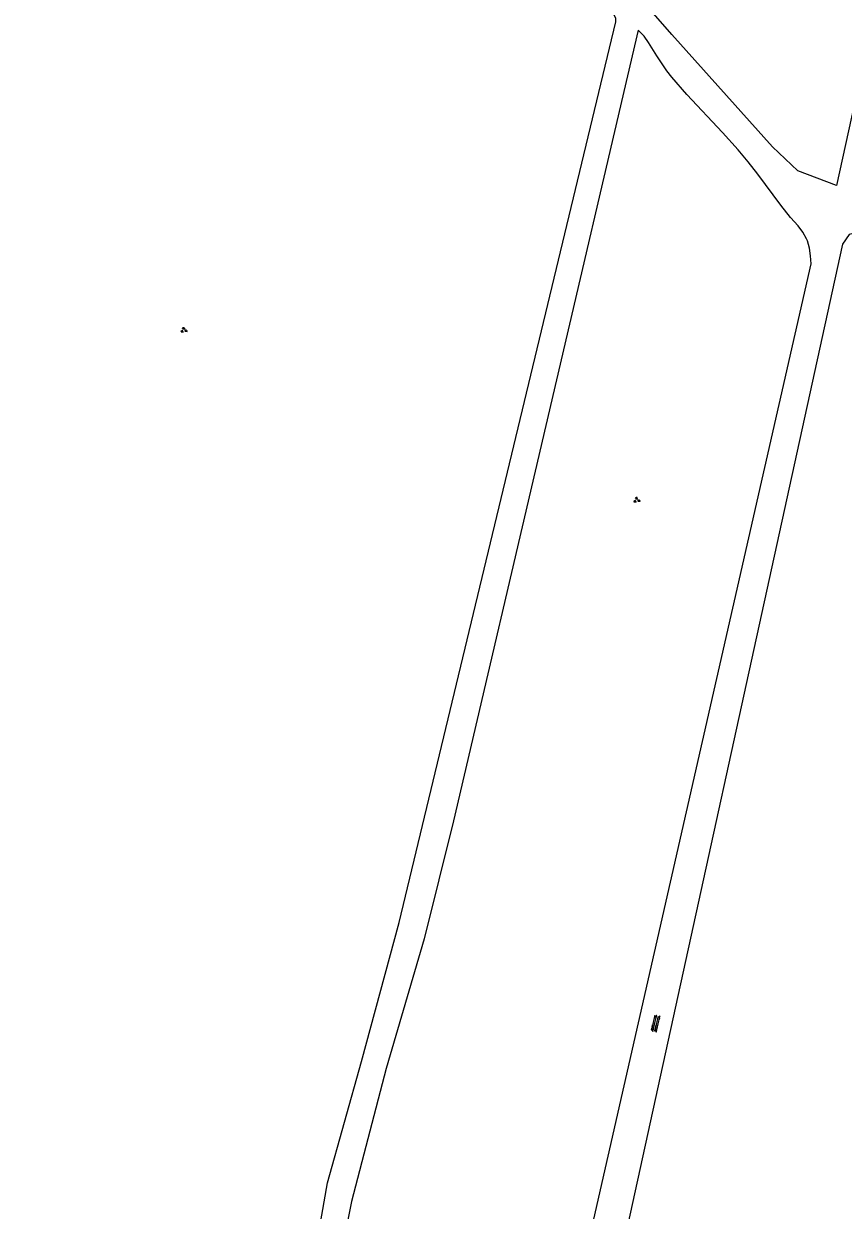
# Model space of a CAD drawing. Extents: x 128999 to 131010, y 395498 to 399007.
# Drawn here: x 129344.9 to 129450.4, y 396537.3 to 396690 of the extents above; entities that cross this region are included whole.
import ezdxf

# ---------------------------------------------------------------- set-up
doc = ezdxf.new("R2010")
doc.units = 0
for name, color, linetype in [('gg-knt-onverhard', 7, 'Continuous'), ('gt-symb-groenvak', 7, 'Continuous'), ('gt-symb-overige verharding', 7, 'Continuous')]:
    doc.layers.add(name, color=color, linetype=linetype)

# ---------------------------------------------------------------- blocks, each defined once
blk = doc.blocks.new('gt0-GRVAK')
at = {"layer": 'gt-symb-groenvak'}
for p, q in [((-0.11, 0.19), (-0.23, 0.24)), ((-0.18, 0.15), (0.09, 0.15)), ((-0.09, 0.21), (-0.16, 0.32)), ((-0.05, 0.21), (-0.05, 0.39)), ((0, 0.21), (0.06, 0.32)), ((0.01, 0.19), (0.13, 0.24)), ((0.26, -0.05), (0.2, 0.06)), ((0.31, -0.05), (0.31, 0.13)), ((0.35, -0.05), (0.41, 0.06)), ((-0.24, -0.23), (-0.36, -0.18)), ((-0.32, -0.26), (-0.05, -0.26)), ((-0.23, -0.21), (-0.29, -0.1)), ((-0.18, -0.2), (-0.18, -0.02)), ((-0.14, -0.21), (-0.07, -0.1)), ((-0.12, -0.23), (0, -0.18)), ((0.24, -0.07), (0.12, -0.02)), ((0.17, -0.11), (0.44, -0.11)), ((0.37, -0.07), (0.49, -0.02))]:
    blk.add_line(p, q, dxfattribs=at)
blk = doc.blocks.new('gt0-OVH')
at = {"layer": 'gt-symb-overige verharding'}
for points in [[(-0.97, 0.3), (-0.97, 0.31), (-0.96, 0.32), (-0.97, 0.33), (-0.97, 0.34), (-0.98, 0.35), (-0.99, 0.35), (-1, 0.36), (-1.01, 0.35), (-1.02, 0.35), (-1.03, 0.34), (-1.03, 0.33), (-1.04, 0.32), (-1.03, 0.31), (-1.03, 0.3), (-1.02, 0.29), (-1.01, 0.29), (-1, 0.28), (-0.99, 0.29), (-0.98, 0.29)], [(-0.87, 0.11), (-0.87, 0.12), (-0.86, 0.13), (-0.87, 0.14), (-0.87, 0.15), (-0.88, 0.16), (-0.89, 0.16), (-0.9, 0.16), (-0.91, 0.16), (-0.92, 0.16), (-0.93, 0.15), (-0.93, 0.14), (-0.94, 0.13), (-0.93, 0.12), (-0.93, 0.11), (-0.92, 0.1), (-0.91, 0.09), (-0.9, 0.09), (-0.89, 0.09), (-0.88, 0.1)], [(-0.77, 0.3), (-0.77, 0.31), (-0.76, 0.32), (-0.77, 0.33), (-0.77, 0.34), (-0.78, 0.35), (-0.79, 0.35), (-0.8, 0.36), (-0.81, 0.35), (-0.82, 0.35), (-0.83, 0.34), (-0.83, 0.33), (-0.84, 0.32), (-0.83, 0.31), (-0.83, 0.3), (-0.82, 0.29), (-0.81, 0.29), (-0.8, 0.28), (-0.79, 0.29), (-0.78, 0.29)], [(-0.67, 0.11), (-0.67, 0.12), (-0.66, 0.13), (-0.67, 0.14), (-0.67, 0.15), (-0.68, 0.16), (-0.69, 0.16), (-0.7, 0.16), (-0.71, 0.16), (-0.72, 0.16), (-0.73, 0.15), (-0.73, 0.14), (-0.74, 0.13), (-0.73, 0.12), (-0.73, 0.11), (-0.72, 0.1), (-0.71, 0.09), (-0.7, 0.09), (-0.69, 0.09), (-0.68, 0.1)], [(-0.57, 0.3), (-0.57, 0.31), (-0.56, 0.32), (-0.57, 0.33), (-0.57, 0.34), (-0.58, 0.35), (-0.59, 0.35), (-0.6, 0.36), (-0.61, 0.35), (-0.62, 0.35), (-0.63, 0.34), (-0.63, 0.33), (-0.64, 0.32), (-0.63, 0.31), (-0.63, 0.3), (-0.62, 0.29), (-0.61, 0.29), (-0.6, 0.28), (-0.59, 0.29), (-0.58, 0.29)], [(-0.47, 0.11), (-0.47, 0.12), (-0.46, 0.13), (-0.47, 0.14), (-0.47, 0.15), (-0.48, 0.16), (-0.49, 0.16), (-0.5, 0.16), (-0.51, 0.16), (-0.52, 0.16), (-0.53, 0.15), (-0.53, 0.14), (-0.54, 0.13), (-0.53, 0.12), (-0.53, 0.11), (-0.52, 0.1), (-0.51, 0.09), (-0.5, 0.09), (-0.49, 0.09), (-0.48, 0.1)], [(-0.37, 0.3), (-0.37, 0.31), (-0.36, 0.32), (-0.37, 0.33), (-0.37, 0.34), (-0.38, 0.35), (-0.39, 0.35), (-0.4, 0.36), (-0.41, 0.35), (-0.42, 0.35), (-0.43, 0.34), (-0.43, 0.33), (-0.44, 0.32), (-0.43, 0.31), (-0.43, 0.3), (-0.42, 0.29), (-0.41, 0.29), (-0.4, 0.28), (-0.39, 0.29), (-0.38, 0.29)], [(-0.27, 0.11), (-0.27, 0.12), (-0.26, 0.13), (-0.27, 0.14), (-0.27, 0.15), (-0.28, 0.16), (-0.29, 0.16), (-0.3, 0.16), (-0.31, 0.16), (-0.32, 0.16), (-0.33, 0.15), (-0.33, 0.14), (-0.34, 0.13), (-0.33, 0.12), (-0.33, 0.11), (-0.32, 0.1), (-0.31, 0.09), (-0.3, 0.09), (-0.29, 0.09), (-0.28, 0.1)], [(-0.17, 0.3), (-0.17, 0.31), (-0.16, 0.32), (-0.17, 0.33), (-0.17, 0.34), (-0.18, 0.35), (-0.19, 0.35), (-0.2, 0.36), (-0.21, 0.35), (-0.22, 0.35), (-0.23, 0.34), (-0.23, 0.33), (-0.24, 0.32), (-0.23, 0.31), (-0.23, 0.3), (-0.22, 0.29), (-0.21, 0.29), (-0.2, 0.28), (-0.19, 0.29), (-0.18, 0.29)], [(-0.07, 0.11), (-0.07, 0.12), (-0.06, 0.13), (-0.07, 0.14), (-0.07, 0.15), (-0.08, 0.16), (-0.09, 0.16), (-0.1, 0.16), (-0.11, 0.16), (-0.12, 0.16), (-0.13, 0.15), (-0.13, 0.14), (-0.14, 0.13), (-0.13, 0.12), (-0.13, 0.11), (-0.12, 0.1), (-0.11, 0.09), (-0.1, 0.09), (-0.09, 0.09), (-0.08, 0.1)], [(0.03, 0.3), (0.03, 0.31), (0.04, 0.32), (0.03, 0.33), (0.03, 0.34), (0.02, 0.35), (0.01, 0.35), (0, 0.36), (-0.01, 0.35), (-0.02, 0.35), (-0.03, 0.34), (-0.03, 0.33), (-0.04, 0.32), (-0.03, 0.31), (-0.03, 0.3), (-0.02, 0.29), (-0.01, 0.29), (0, 0.28), (0.01, 0.29), (0.02, 0.29)], [(0.13, 0.11), (0.13, 0.12), (0.14, 0.13), (0.13, 0.14), (0.13, 0.15), (0.12, 0.16), (0.11, 0.16), (0.1, 0.16), (0.09, 0.16), (0.08, 0.16), (0.07, 0.15), (0.07, 0.14), (0.06, 0.13), (0.07, 0.12), (0.07, 0.11), (0.08, 0.1), (0.09, 0.09), (0.1, 0.09), (0.11, 0.09), (0.12, 0.1)], [(0.23, 0.3), (0.23, 0.31), (0.24, 0.32), (0.23, 0.33), (0.23, 0.34), (0.22, 0.35), (0.21, 0.35), (0.2, 0.36), (0.19, 0.35), (0.18, 0.35), (0.17, 0.34), (0.17, 0.33), (0.16, 0.32), (0.17, 0.31), (0.17, 0.3), (0.18, 0.29), (0.19, 0.29), (0.2, 0.28), (0.21, 0.29), (0.22, 0.29)], [(0.33, 0.11), (0.33, 0.12), (0.34, 0.13), (0.33, 0.14), (0.33, 0.15), (0.32, 0.16), (0.31, 0.16), (0.3, 0.16), (0.29, 0.16), (0.28, 0.16), (0.27, 0.15), (0.27, 0.14), (0.26, 0.13), (0.27, 0.12), (0.27, 0.11), (0.28, 0.1), (0.29, 0.09), (0.3, 0.09), (0.31, 0.09), (0.32, 0.1)], [(0.43, 0.3), (0.43, 0.31), (0.44, 0.32), (0.43, 0.33), (0.43, 0.34), (0.42, 0.35), (0.41, 0.35), (0.4, 0.36), (0.39, 0.35), (0.38, 0.35), (0.37, 0.34), (0.37, 0.33), (0.36, 0.32), (0.37, 0.31), (0.37, 0.3), (0.38, 0.29), (0.39, 0.29), (0.4, 0.28), (0.41, 0.29), (0.42, 0.29)], [(0.53, 0.11), (0.53, 0.12), (0.54, 0.13), (0.53, 0.14), (0.53, 0.15), (0.52, 0.16), (0.51, 0.16), (0.5, 0.16), (0.49, 0.16), (0.48, 0.16), (0.47, 0.15), (0.47, 0.14), (0.46, 0.13), (0.47, 0.12), (0.47, 0.11), (0.48, 0.1), (0.49, 0.09), (0.5, 0.09), (0.51, 0.09), (0.52, 0.1)], [(0.63, 0.3), (0.63, 0.31), (0.64, 0.32), (0.63, 0.33), (0.63, 0.34), (0.62, 0.35), (0.61, 0.35), (0.6, 0.36), (0.59, 0.35), (0.58, 0.35), (0.57, 0.34), (0.57, 0.33), (0.56, 0.32), (0.57, 0.31), (0.57, 0.3), (0.58, 0.29), (0.59, 0.29), (0.6, 0.28), (0.61, 0.29), (0.62, 0.29)], [(0.73, 0.11), (0.73, 0.12), (0.74, 0.13), (0.73, 0.14), (0.73, 0.15), (0.72, 0.16), (0.71, 0.16), (0.7, 0.16), (0.69, 0.16), (0.68, 0.16), (0.67, 0.15), (0.67, 0.14), (0.66, 0.13), (0.67, 0.12), (0.67, 0.11), (0.68, 0.1), (0.69, 0.09), (0.7, 0.09), (0.71, 0.09), (0.72, 0.1)], [(0.83, 0.3), (0.83, 0.31), (0.84, 0.32), (0.83, 0.33), (0.83, 0.34), (0.82, 0.35), (0.81, 0.35), (0.8, 0.36), (0.79, 0.35), (0.78, 0.35), (0.77, 0.34), (0.77, 0.33), (0.76, 0.32), (0.77, 0.31), (0.77, 0.3), (0.78, 0.29), (0.79, 0.29), (0.8, 0.28), (0.81, 0.29), (0.82, 0.29)], [(0.93, 0.11), (0.93, 0.12), (0.94, 0.13), (0.93, 0.14), (0.93, 0.15), (0.92, 0.16), (0.91, 0.16), (0.9, 0.16), (0.89, 0.16), (0.88, 0.16), (0.87, 0.15), (0.87, 0.14), (0.86, 0.13), (0.87, 0.12), (0.87, 0.11), (0.88, 0.1), (0.89, 0.09), (0.9, 0.09), (0.91, 0.09), (0.92, 0.1)], [(1.03, 0.3), (1.03, 0.31), (1.04, 0.32), (1.03, 0.33), (1.03, 0.34), (1.02, 0.35), (1.01, 0.35), (1, 0.36), (0.99, 0.35), (0.98, 0.35), (0.97, 0.34), (0.97, 0.33), (0.96, 0.32), (0.97, 0.31), (0.97, 0.3), (0.98, 0.29), (0.99, 0.29), (1, 0.28), (1.01, 0.29), (1.02, 0.29)], [(-0.97, -0.14), (-0.97, -0.13), (-0.96, -0.12), (-0.97, -0.11), (-0.97, -0.1), (-0.98, -0.09), (-0.99, -0.09), (-1, -0.08), (-1.01, -0.09), (-1.02, -0.09), (-1.03, -0.1), (-1.03, -0.11), (-1.04, -0.12), (-1.03, -0.13), (-1.03, -0.14), (-1.02, -0.15), (-1.01, -0.15), (-1, -0.16), (-0.99, -0.15), (-0.98, -0.15)], [(-0.87, -0.33), (-0.87, -0.32), (-0.86, -0.31), (-0.87, -0.3), (-0.87, -0.29), (-0.88, -0.28), (-0.89, -0.28), (-0.9, -0.28), (-0.91, -0.28), (-0.92, -0.28), (-0.93, -0.29), (-0.93, -0.3), (-0.94, -0.31), (-0.93, -0.32), (-0.93, -0.33), (-0.92, -0.34), (-0.91, -0.35), (-0.9, -0.35), (-0.89, -0.35), (-0.88, -0.34)], [(-0.77, -0.14), (-0.77, -0.13), (-0.76, -0.12), (-0.77, -0.11), (-0.77, -0.1), (-0.78, -0.09), (-0.79, -0.09), (-0.8, -0.08), (-0.81, -0.09), (-0.82, -0.09), (-0.83, -0.1), (-0.83, -0.11), (-0.84, -0.12), (-0.83, -0.13), (-0.83, -0.14), (-0.82, -0.15), (-0.81, -0.15), (-0.8, -0.16), (-0.79, -0.15), (-0.78, -0.15)], [(-0.67, -0.33), (-0.67, -0.32), (-0.66, -0.31), (-0.67, -0.3), (-0.67, -0.29), (-0.68, -0.28), (-0.69, -0.28), (-0.7, -0.28), (-0.71, -0.28), (-0.72, -0.28), (-0.73, -0.29), (-0.73, -0.3), (-0.74, -0.31), (-0.73, -0.32), (-0.73, -0.33), (-0.72, -0.34), (-0.71, -0.35), (-0.7, -0.35), (-0.69, -0.35), (-0.68, -0.34)], [(-0.57, -0.14), (-0.57, -0.13), (-0.56, -0.12), (-0.57, -0.11), (-0.57, -0.1), (-0.58, -0.09), (-0.59, -0.09), (-0.6, -0.08), (-0.61, -0.09), (-0.62, -0.09), (-0.63, -0.1), (-0.63, -0.11), (-0.64, -0.12), (-0.63, -0.13), (-0.63, -0.14), (-0.62, -0.15), (-0.61, -0.15), (-0.6, -0.16), (-0.59, -0.15), (-0.58, -0.15)], [(-0.47, -0.33), (-0.47, -0.32), (-0.46, -0.31), (-0.47, -0.3), (-0.47, -0.29), (-0.48, -0.28), (-0.49, -0.28), (-0.5, -0.28), (-0.51, -0.28), (-0.52, -0.28), (-0.53, -0.29), (-0.53, -0.3), (-0.54, -0.31), (-0.53, -0.32), (-0.53, -0.33), (-0.52, -0.34), (-0.51, -0.35), (-0.5, -0.35), (-0.49, -0.35), (-0.48, -0.34)], [(-0.37, -0.14), (-0.37, -0.13), (-0.36, -0.12), (-0.37, -0.11), (-0.37, -0.1), (-0.38, -0.09), (-0.39, -0.09), (-0.4, -0.08), (-0.41, -0.09), (-0.42, -0.09), (-0.43, -0.1), (-0.43, -0.11), (-0.44, -0.12), (-0.43, -0.13), (-0.43, -0.14), (-0.42, -0.15), (-0.41, -0.15), (-0.4, -0.16), (-0.39, -0.15), (-0.38, -0.15)], [(-0.27, -0.33), (-0.27, -0.32), (-0.26, -0.31), (-0.27, -0.3), (-0.27, -0.29), (-0.28, -0.28), (-0.29, -0.28), (-0.3, -0.28), (-0.31, -0.28), (-0.32, -0.28), (-0.33, -0.29), (-0.33, -0.3), (-0.34, -0.31), (-0.33, -0.32), (-0.33, -0.33), (-0.32, -0.34), (-0.31, -0.35), (-0.3, -0.35), (-0.29, -0.35), (-0.28, -0.34)], [(-0.17, -0.14), (-0.17, -0.13), (-0.16, -0.12), (-0.17, -0.11), (-0.17, -0.1), (-0.18, -0.09), (-0.19, -0.09), (-0.2, -0.08), (-0.21, -0.09), (-0.22, -0.09), (-0.23, -0.1), (-0.23, -0.11), (-0.24, -0.12), (-0.23, -0.13), (-0.23, -0.14), (-0.22, -0.15), (-0.21, -0.15), (-0.2, -0.16), (-0.19, -0.15), (-0.18, -0.15)], [(-0.07, -0.33), (-0.07, -0.32), (-0.06, -0.31), (-0.07, -0.3), (-0.07, -0.29), (-0.08, -0.28), (-0.09, -0.28), (-0.1, -0.28), (-0.11, -0.28), (-0.12, -0.28), (-0.13, -0.29), (-0.13, -0.3), (-0.14, -0.31), (-0.13, -0.32), (-0.13, -0.33), (-0.12, -0.34), (-0.11, -0.35), (-0.1, -0.35), (-0.09, -0.35), (-0.08, -0.34)], [(0.03, -0.14), (0.03, -0.13), (0.04, -0.12), (0.03, -0.11), (0.03, -0.1), (0.02, -0.09), (0.01, -0.09), (0, -0.08), (-0.01, -0.09), (-0.02, -0.09), (-0.03, -0.1), (-0.03, -0.11), (-0.04, -0.12), (-0.03, -0.13), (-0.03, -0.14), (-0.02, -0.15), (-0.01, -0.15), (0, -0.16), (0.01, -0.15), (0.02, -0.15)], [(0.13, -0.33), (0.13, -0.32), (0.14, -0.31), (0.13, -0.3), (0.13, -0.29), (0.12, -0.28), (0.11, -0.28), (0.1, -0.28), (0.09, -0.28), (0.08, -0.28), (0.07, -0.29), (0.07, -0.3), (0.06, -0.31), (0.07, -0.32), (0.07, -0.33), (0.08, -0.34), (0.09, -0.35), (0.1, -0.35), (0.11, -0.35), (0.12, -0.34)], [(0.23, -0.14), (0.23, -0.13), (0.24, -0.12), (0.23, -0.11), (0.23, -0.1), (0.22, -0.09), (0.21, -0.09), (0.2, -0.08), (0.19, -0.09), (0.18, -0.09), (0.17, -0.1), (0.17, -0.11), (0.16, -0.12), (0.17, -0.13), (0.17, -0.14), (0.18, -0.15), (0.19, -0.15), (0.2, -0.16), (0.21, -0.15), (0.22, -0.15)], [(0.33, -0.33), (0.33, -0.32), (0.34, -0.31), (0.33, -0.3), (0.33, -0.29), (0.32, -0.28), (0.31, -0.28), (0.3, -0.28), (0.29, -0.28), (0.28, -0.28), (0.27, -0.29), (0.27, -0.3), (0.26, -0.31), (0.27, -0.32), (0.27, -0.33), (0.28, -0.34), (0.29, -0.35), (0.3, -0.35), (0.31, -0.35), (0.32, -0.34)], [(0.43, -0.14), (0.43, -0.13), (0.44, -0.12), (0.43, -0.11), (0.43, -0.1), (0.42, -0.09), (0.41, -0.09), (0.4, -0.08), (0.39, -0.09), (0.38, -0.09), (0.37, -0.1), (0.37, -0.11), (0.36, -0.12), (0.37, -0.13), (0.37, -0.14), (0.38, -0.15), (0.39, -0.15), (0.4, -0.16), (0.41, -0.15), (0.42, -0.15)], [(0.53, -0.33), (0.53, -0.32), (0.54, -0.31), (0.53, -0.3), (0.53, -0.29), (0.52, -0.28), (0.51, -0.28), (0.5, -0.28), (0.49, -0.28), (0.48, -0.28), (0.47, -0.29), (0.47, -0.3), (0.46, -0.31), (0.47, -0.32), (0.47, -0.33), (0.48, -0.34), (0.49, -0.35), (0.5, -0.35), (0.51, -0.35), (0.52, -0.34)], [(0.63, -0.14), (0.63, -0.13), (0.64, -0.12), (0.63, -0.11), (0.63, -0.1), (0.62, -0.09), (0.61, -0.09), (0.6, -0.08), (0.59, -0.09), (0.58, -0.09), (0.57, -0.1), (0.57, -0.11), (0.56, -0.12), (0.57, -0.13), (0.57, -0.14), (0.58, -0.15), (0.59, -0.15), (0.6, -0.16), (0.61, -0.15), (0.62, -0.15)], [(0.73, -0.33), (0.73, -0.32), (0.74, -0.31), (0.73, -0.3), (0.73, -0.29), (0.72, -0.28), (0.71, -0.28), (0.7, -0.28), (0.69, -0.28), (0.68, -0.28), (0.67, -0.29), (0.67, -0.3), (0.66, -0.31), (0.67, -0.32), (0.67, -0.33), (0.68, -0.34), (0.69, -0.35), (0.7, -0.35), (0.71, -0.35), (0.72, -0.34)], [(0.83, -0.14), (0.83, -0.13), (0.84, -0.12), (0.83, -0.11), (0.83, -0.1), (0.82, -0.09), (0.81, -0.09), (0.8, -0.08), (0.79, -0.09), (0.78, -0.09), (0.77, -0.1), (0.77, -0.11), (0.76, -0.12), (0.77, -0.13), (0.77, -0.14), (0.78, -0.15), (0.79, -0.15), (0.8, -0.16), (0.81, -0.15), (0.82, -0.15)], [(0.93, -0.33), (0.93, -0.32), (0.94, -0.31), (0.93, -0.3), (0.93, -0.29), (0.92, -0.28), (0.91, -0.28), (0.9, -0.28), (0.89, -0.28), (0.88, -0.28), (0.87, -0.29), (0.87, -0.3), (0.86, -0.31), (0.87, -0.32), (0.87, -0.33), (0.88, -0.34), (0.89, -0.35), (0.9, -0.35), (0.91, -0.35), (0.92, -0.34)], [(1.03, -0.14), (1.03, -0.13), (1.04, -0.12), (1.03, -0.11), (1.03, -0.1), (1.02, -0.09), (1.01, -0.09), (1, -0.08), (0.99, -0.09), (0.98, -0.09), (0.97, -0.1), (0.97, -0.11), (0.96, -0.12), (0.97, -0.13), (0.97, -0.14), (0.98, -0.15), (0.99, -0.15), (1, -0.16), (1.01, -0.15), (1.02, -0.15)]]:
    blk.add_lwpolyline(points, close=True, dxfattribs=at)

msp = doc.modelspace()

# ---------------------------------------------------------------- linework, layer by layer
at = {"layer": 'gg-knt-onverhard'}
for points in [[(129479.92, 396798.9), (129457.69, 396706.53), (129449.52, 396669.2), (129444.54, 396671.06), (129441.29, 396674.18), (129428.33, 396688.61), (129423.01, 396694.77), (129419.21, 396696.83), (129346.51, 396719.03), (129348.68, 396728.86)], [(129294.83, 396500), (129294.79, 396499.82), (129309.31, 396497.04), (129346.36, 396488.57), (129372.95, 396482.31), (129375.42, 396496.52), (129378.19, 396511.05), (129381.64, 396527.39), (129384.02, 396540.85), (129388.38, 396556.49), (129393.24, 396574.37), (129421.13, 396690.23), (129421.11, 396690.67), (129420.62, 396691.69), (129419.24, 396692.67), (129417.26, 396693.77), (129401.58, 396699.32), (129379.8, 396704.9), (129346.09, 396715.16), (129325.91, 396633.49), (129302.28, 396532.22), (129294.83, 396500)], [(129410.03, 396500), (129446.25, 396659.11), (129446.17, 396660.13), (129446.03, 396661.13), (129445.77, 396662.08), (129445.66, 396662.35), (129445.18, 396663.2), (129444.57, 396663.99), (129443.61, 396665.08), (129442.34, 396666.65), (129439.38, 396670.66), (129438.13, 396672.25), (129436.84, 396673.77), (129434.84, 396676.01), (129430.27, 396680.88), (129428.3, 396683.15), (129427.69, 396683.94), (129426.37, 396685.86), (129425.32, 396687.58), (129424.74, 396688.39), (129424, 396689.17), (129400.24, 396587.45), (129396.45, 396572.28), (129391.54, 396555.59), (129387.09, 396538.46), (129384.78, 396526.78)], [(129540.89, 396642.9), (129501.56, 396651.79), (129452.46, 396663.24), (129451.14, 396662.88), (129450.3, 396661.66), (129419.36, 396520.43)]]:
    msp.add_lwpolyline(points, dxfattribs=at)

# ---------------------------------------------------------------- block references
at = {"layer": 'gt-symb-groenvak'}
for p, rotation in [((129365.51, 396650.59), -7.068140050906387), ((129423.8, 396628.72), -7.068140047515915)]:
    msp.add_blockref('gt0-GRVAK', p, dxfattribs=dict(at, rotation=rotation))
at = {"layer": 'gt-symb-overige verharding', "rotation": -103.46677689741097}
msp.add_blockref('gt0-OVH', (129426.22, 396561.36), dxfattribs=at)

doc.saveas('drawing.dxf')
